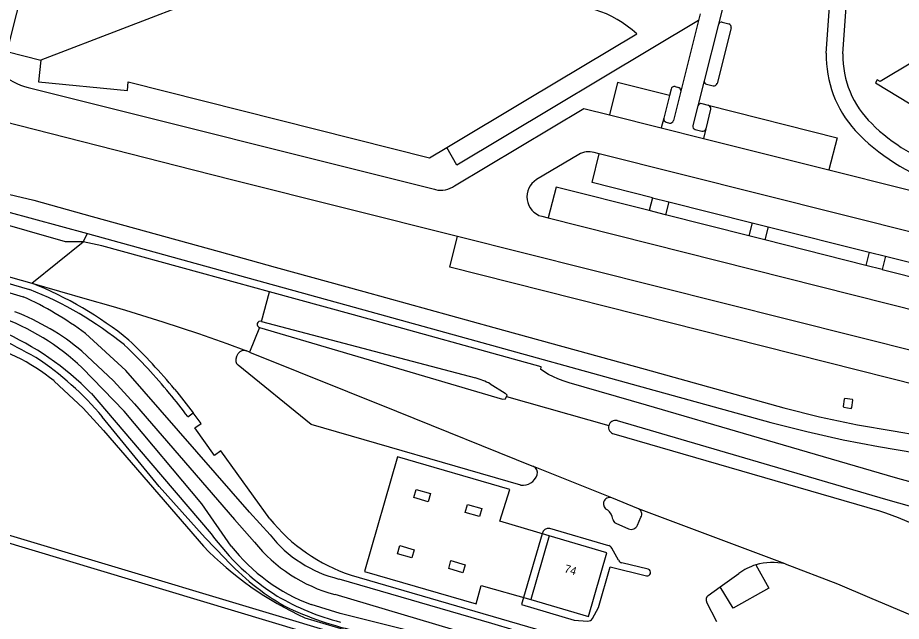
# Model space of a CAD drawing. Extents: x 194485 to 197793, y 468269 to 470822.
# Drawn here: x 196701.1 to 196833.5, y 469421.7 to 469512.2 of the extents above; entities that cross this region are included whole.
import ezdxf

# ---------------------------------------------------------------- set-up
doc = ezdxf.new("R2010")
doc.units = 0
for name, color, linetype in [('BGT grensvlak begroeid terreindeel', 7, 'Continuous'), ('BGT grensvlak gebouwinstallatie plus 1', 7, 'Continuous'), ('BGT grensvlak onbegroeid terreindeel', 7, 'Continuous'), ('BGT grensvlak pand op maaiveld', 7, 'Continuous'), ('BGT grensvlak pand op maaiveld LR', 7, 'Continuous'), ('BGT grensvlak vegetatieobject', 7, 'Continuous'), ('BGT grensvlak waterdeel', 7, 'Continuous'), ('BGT grensvlak wegdeel', 7, 'Continuous'), ('BGT tekst huisnummerreeks', 7, 'Continuous')]:
    doc.layers.add(name, color=color, linetype=linetype)

msp = doc.modelspace()

# ---------------------------------------------------------------- linework, layer by layer
at = {"layer": 'BGT grensvlak begroeid terreindeel'}
msp.add_line((196744.15, 469422.26), (196769.74, 469414.75), dxfattribs=at)
for points in [[(196733.11, 469433.03), (196728.69, 469439.33), (196717.08, 469453.23), (196710.78, 469459.75)], [(196706.57, 469457.76), (196710.95, 469453.67), (196713.97, 469450.32), (196728.96, 469432.99)], [(196811.75, 469430.21), (196813.7, 469426.73), (196808.36, 469423.7), (196806.4, 469426.9)], [(196770.32, 469417.66), (196765.25, 469418.96), (196749.47, 469422.94), (196745.08, 469424.26)]]:
    msp.add_lwpolyline(points, dxfattribs=at)
for centre, radius, start, end in [((196685.95, 469433.38), 36.21, 46.7214, 70.0307), ((196688.02, 469435.04), 29.33, 50.7807, 77.1502), ((196765.58, 469468.72), 51.16, 224.2904, 245.24), ((196754.76, 469450.02), 27.52, 218.1192, 249.4043)]:
    msp.add_arc(centre, radius, start, end, dxfattribs=at)
at = {"layer": 'BGT grensvlak gebouwinstallatie plus 1'}
msp.add_lwpolyline([(196780.79, 469434.55), (196773.39, 469436.74), (196774.88, 469441.48), (196758.04, 469446.38), (196753.09, 469429.23), (196769.82, 469424.38), (196770.59, 469427.11), (196778.02, 469424.99)], dxfattribs=at)
at = {"layer": 'BGT grensvlak onbegroeid terreindeel'}
for p, q in [((196733.91, 469461.38), (196734.15, 469461.88)), ((196728.62, 469451.38), (196727.44, 469452.99)), ((196738.92, 469437.11), (196731.58, 469447.28)), ((196790.75, 469436.44), (196792.68, 469435.6)), ((196793.99, 469436.15), (196794.52, 469437.36)), ((196751.08, 469428.67), (196785.77, 469418.59)), ((196806.4, 469426.9), (196809.2, 469428.91)), ((196804.59, 469425.61), (196806.4, 469426.9)), ((196805.89, 469421.66), (196804.36, 469424.66))]:
    msp.add_line(p, q, dxfattribs=at)
for points in [[(196776.5, 469442.17), (196745.12, 469451.26), (196734.18, 469460.12)], [(196824.83, 469453.96), (196824.92, 469453.82), (196826.02, 469453.66), (196826.15, 469453.77), (196826.3, 469454.88), (196826.21, 469455), (196825.08, 469455.16), (196824.97, 469455.05), (196824.83, 469453.96)], [(196731.58, 469447.28), (196730.62, 469446.6), (196727.69, 469450.72), (196728.62, 469451.38)], [(196760.49, 469440.29), (196760.85, 469441.5), (196762.97, 469440.88), (196762.63, 469439.67), (196760.49, 469440.29)], [(196768.17, 469438.05), (196768.53, 469439.26), (196770.66, 469438.64), (196770.31, 469437.46), (196768.17, 469438.05)], [(196758.05, 469431.88), (196758.4, 469433.1), (196760.53, 469432.44), (196760.2, 469431.26), (196758.05, 469431.88)], [(196765.71, 469429.65), (196766.05, 469430.85), (196768.19, 469430.23), (196767.85, 469429.02), (196765.71, 469429.65)]]:
    msp.add_lwpolyline(points, dxfattribs=at)
for centre, radius, start, end in [((196735.05, 469461.23), 1.11, 69.8896, 144.3159), ((196734.75, 469460.9), 0.971, 150.3038, 233.8795), ((196777.97, 469444.03), 1.03, 342.5145, 65.0838), ((196776.85, 469444.33), 2.19, 260.7073, 343.8229), ((196789.89, 469439.34), 0.988, 165.8054, 246.6852), ((196789.84, 469439.35), 0.944, 68.875, 165.166), ((196788.21, 469436.76), 2.11, 7.4488, 52.5498), ((196793.81, 469437.82), 0.847, 327.2084, 67.3471), ((196759.27, 469453.45), 26.1, 218.7631, 251.7277), ((196791.05, 469437.13), 0.749, 187.3247, 246.2284), ((196793.06, 469436.52), 1, 247.2743, 338.4822), ((196814.17, 469422.31), 8.26, 107.0801, 126.9831), ((196814.18, 469422.29), 8.28, 76.4635, 107.0983), ((196805.03, 469425), 0.75, 125.6365, 207.0577)]:
    msp.add_arc(centre, radius, start, end, dxfattribs=at)
at = {"layer": 'BGT grensvlak pand op maaiveld'}
msp.add_line((196780.79, 469434.55), (196778.02, 469424.99), dxfattribs=at)
for points in [[(196715.86, 469544.29), (196711.76, 469534.41), (196706.7, 469535.72), (196699.5, 469507.16), (196704.57, 469505.86)], [(196765.45, 469492.78), (196777.51, 469500), (196793.89, 469509.81)], [(196840.8, 469508.91), (196830.37, 469502.63), (196829.92, 469502.9), (196829.65, 469502.45), (196851.87, 469488.99)], [(196704.57, 469505.86), (196704.24, 469502.61), (196717.56, 469501.31), (196717.69, 469502.59), (196762.84, 469491.22), (196765.45, 469492.78)], [(196778.02, 469424.99), (196786.64, 469422.48), (196789.4, 469432.03), (196780.79, 469434.55)]]:
    msp.add_lwpolyline(points, dxfattribs=at)
msp.add_arc((196782.39, 469497.11), 17.13, 47.8448, 96.316, dxfattribs=at)
at = {"layer": 'BGT grensvlak pand op maaiveld LR'}
msp.add_line((196747.83, 469522.46), (196704.57, 469505.86), dxfattribs=at)
at = {"layer": 'BGT grensvlak vegetatieobject'}
for p, q in [((196710.95, 469478.63), (196711.58, 469479.86)), ((196684.38, 469476.74), (196702.9, 469471.48)), ((196726.63, 469452.41), (196727.44, 469452.99)), ((196789.26, 469407.82), (196671.21, 469443.23)), ((196672.17, 469441.75), (196788.93, 469406.73))]:
    msp.add_line(p, q, dxfattribs=at)
for centre, radius, start, end in [((196682.82, 469420.91), 55.41, 50.8841, 68.3888), ((196682.82, 469420.93), 54.4, 50.9225, 68.3373), ((196658.03, 469401.23), 85.59, 39.7019, 46.3403), ((196657.93, 469401.15), 86.71, 39.704, 46.3589), ((196658.56, 469401.66), 85.91, 36.6944, 39.7111), ((196658.77, 469401.84), 84.63, 36.6997, 39.7103)]:
    msp.add_arc(centre, radius, start, end, dxfattribs=at)
at = {"layer": 'BGT grensvlak waterdeel'}
for points in [[(196712.11, 469455.93), (196719.3, 469447.48), (196730.11, 469434.86)], [(196732.22, 469431.16), (196729.22, 469434.27), (196722.32, 469441.94), (196713.8, 469452.39)]]:
    msp.add_lwpolyline(points, dxfattribs=at)
for centre, radius, start, end in [((196611.54, 469294.89), 190.28, 60.98, 64.8211), ((196681.19, 469425.61), 43.3, 44.4417, 66.271), ((196678.41, 469422.77), 46.16, 39.9313, 56.552), ((196759.92, 469456.54), 36.86, 216.0325, 237.3134), ((196760.69, 469457.54), 38.82, 222.8255, 239.6245), ((196758.47, 469457.09), 36.57, 239.6925, 255.775), ((196763.04, 469469.86), 50.81, 244.3669, 257.9297)]:
    msp.add_arc(centre, radius, start, end, dxfattribs=at)
at = {"layer": 'BGT grensvlak wegdeel'}
for p, q in [((196822.29, 469506.9), (196823.33, 469522.22)), ((196824.79, 469506.79), (196825.82, 469522.05)), ((196807.08, 469515.06), (196806.13, 469511.25)), ((196803.42, 469512.8), (196803.16, 469511.79)), ((196803.16, 469511.79), (196800.51, 469501.22)), ((196806.13, 469511.25), (196803.99, 469502.74)), ((196808.04, 469510.67), (196805.95, 469502.35)), ((196806.7, 469511.53), (196807.67, 469511.28)), ((196803.99, 469502.74), (196803.04, 469498.99)), ((196703.28, 469501.6), (196763.57, 469486.49)), ((196799.04, 469501.51), (196798.79, 469500.54)), ((196799.64, 469501.88), (196800.13, 469501.76)), ((196800.5, 469501.29), (196800.51, 469501.22)), ((196804.37, 469502.24), (196805.34, 469501.99)), ((196798.79, 469500.54), (196797.94, 469497.15)), ((196800.51, 469501.22), (196799.39, 469496.78)), ((196803.04, 469498.99), (196802.3, 469496.05)), ((196803.64, 469499.33), (196804.61, 469499.08)), ((196789.8, 469497.65), (196797.57, 469495.69)), ((196804.97, 469498.48), (196804.24, 469495.54)), ((196797.94, 469497.15), (196797.57, 469495.69)), ((196798.3, 469496.54), (196798.79, 469496.42)), ((196797.57, 469495.69), (196803.88, 469494.11)), ((196802.67, 469495.45), (196803.64, 469495.2)), ((196804.24, 469495.54), (196803.88, 469494.11)), ((196803.88, 469494.11), (196822.7, 469489.39)), ((196788.27, 469491.83), (196787.52, 469492.02)), ((196785.21, 469491.7), (196778.87, 469487.94)), ((196848.6, 469476.67), (196788.27, 469491.83)), ((196763.57, 469486.49), (196763.72, 469486.45)), ((196796.26, 469485.22), (196795.77, 469483.29)), ((196796.26, 469485.22), (196798.68, 469484.61)), ((196798.68, 469484.61), (196798.2, 469482.68)), ((196798.68, 469484.61), (196811.17, 469481.48)), ((196798.2, 469482.68), (196795.77, 469483.29)), ((196779.67, 469482.45), (196780.64, 469482.2)), ((196780.64, 469482.2), (196843.19, 469466.39)), ((196810.68, 469479.53), (196798.2, 469482.68)), ((196811.17, 469481.48), (196810.68, 469479.53)), ((196811.17, 469481.48), (196813.6, 469480.87)), ((196813.6, 469480.87), (196813.1, 469478.92)), ((196813.6, 469480.87), (196828.74, 469477.06)), ((196767.05, 469479.46), (196853.18, 469457.8)), ((196813.1, 469478.92), (196810.68, 469479.53)), ((196828.24, 469475.09), (196813.1, 469478.92)), ((196684.65, 469477.7), (196703.23, 469472.43)), ((196703.23, 469472.43), (196710.95, 469478.63)), ((196828.74, 469477.06), (196828.24, 469475.09)), ((196828.74, 469477.06), (196831.16, 469476.45)), ((196831.16, 469476.45), (196830.66, 469474.48)), ((196684.08, 469475.69), (196701.92, 469470.38)), ((196830.66, 469474.48), (196828.24, 469475.09)), ((196737.65, 469466.7), (196738.86, 469471.12)), ((196737.36, 469465.79), (196735.87, 469462.1)), ((196737.65, 469466.7), (196769.71, 469458.23)), ((196735.87, 469462.1), (196735.43, 469462.28)), ((196774.36, 469455.45), (196789.7, 469451.07)), ((196790.18, 469440.23), (196778.4, 469444.96)), ((196794.14, 469438.6), (196790.18, 469440.23)), ((196816.12, 469430.35), (196794.14, 469438.6)), ((196789.71, 469433.08), (196780.87, 469435.65)), ((196791.17, 469430.89), (196790.16, 469432.72)), ((196795.61, 469429.56), (196791.65, 469430.53))]:
    msp.add_line(p, q, dxfattribs=at)
for points in [[(196803.16, 469511.79), (196766.94, 469490.12), (196765.45, 469492.78)], [(196798.79, 469500.54), (196791.01, 469502.5), (196789.8, 469497.65)], [(196766.6, 469487.03), (196785.95, 469498.61), (196789.8, 469497.65)], [(196804.61, 469499.08), (196823.92, 469494.23), (196822.7, 469489.39)], [(196710.95, 469478.63), (196708.28, 469478.63), (196684.91, 469485.29), (196660.59, 469492.29), (196641.7, 469497.71)], [(196696.5, 469497.28), (196727.48, 469489.41), (196733.35, 469487.93), (196767.05, 469479.46)], [(196796.26, 469485.22), (196787.19, 469487.5), (196788.27, 469491.83)], [(196677.12, 469489.64), (196687.97, 469486.45), (196692.99, 469484.96), (196699.43, 469483.16), (196711.58, 469479.86)], [(196822.7, 469489.39), (196844.97, 469483.79), (196856.15, 469480.99)], [(196688.68, 469488.36), (196703.52, 469484.84), (196712.29, 469482.44), (196731.3, 469477.16), (196739.72, 469474.84), (196753, 469471.16), (196772.48, 469465.8), (196795.18, 469459.54), (196815.93, 469453.72), (196821.3, 469452.39), (196826.97, 469451.21), (196832.33, 469450.27), (196836.36, 469449.61), (196852.05, 469447.27), (196854.23, 469447.01)], [(196795.77, 469483.29), (196781.81, 469486.83), (196780.64, 469482.2)], [(196711.58, 469479.86), (196738.15, 469472.52), (196751.53, 469468.83), (196769.79, 469463.8), (196793.23, 469457.29), (196813.98, 469451.55), (196819.37, 469450.19), (196824.85, 469448.93), (196830.11, 469447.94), (196835.72, 469447.02), (196851.33, 469444.74), (196851.53, 469444.66)], [(196853.18, 469457.8), (196850.49, 469453.46), (196765.88, 469474.82), (196767.05, 469479.46)], [(196738.86, 469471.12), (196728.67, 469473.91), (196713.75, 469478.03), (196710.95, 469478.63)], [(196831.16, 469476.45), (196847.52, 469472.35), (196848.6, 469476.67)], [(196830.66, 469474.48), (196844.36, 469471.01), (196843.19, 469466.39)], [(196703.23, 469472.43), (196711.52, 469470.03), (196715.07, 469469.05), (196717.26, 469468.36), (196722.89, 469466.64), (196728.24, 469464.86), (196732.44, 469463.4), (196735.43, 469462.28)], [(196849.13, 469439.67), (196847.72, 469439.8), (196845.71, 469440.11), (196843.76, 469440.47), (196842.76, 469440.66), (196842.3, 469440.77), (196839.43, 469441.47), (196836.49, 469442.22), (196832.65, 469443.27), (196811.09, 469449.53), (196795.35, 469454.14), (196783.78, 469457.47), (196782.87, 469457.78), (196782.07, 469458.08), (196781.4, 469458.38), (196780.69, 469458.76), (196779.5, 469459.5), (196779.57, 469459.88), (196751.46, 469467.66), (196738.86, 469471.12)], [(196737.36, 469465.79), (196773.78, 469455.06), (196774.22, 469455.09), (196774.36, 469455.45)], [(196738.94, 469434.71), (196735.86, 469438.1), (196717.31, 469459.33), (196711.27, 469464.86)], [(196710.74, 469462.22), (196715.49, 469457.78), (196718.61, 469454.33), (196733.6, 469437), (196736.63, 469433.63)], [(196735.87, 469462.1), (196757.89, 469453.25), (196778.4, 469444.96)], [(196771.92, 469457.34), (196774.19, 469455.95), (196774.41, 469455.7), (196774.36, 469455.45)], [(196790.96, 469451.82), (196831.18, 469440.04), (196833.1, 469439.5), (196835.08, 469438.97), (196839.88, 469437.63), (196841.78, 469436.99), (196843.69, 469436.33), (196846.99, 469434.9)], [(196790.46, 469449.86), (196830.25, 469438.29), (196831.17, 469437.98), (196832.14, 469437.63), (196833.06, 469437.28), (196845.86, 469431.93)], [(196779.7, 469434.88), (196776.91, 469425.3), (196776.6, 469424.25), (196784.49, 469421.94), (196786.53, 469421.78)], [(196787.25, 469422.17), (196788.16, 469423.83), (196789.93, 469429.91), (196795.34, 469428.58)], [(196816.12, 469430.35), (196823.96, 469427.34), (196828.75, 469425.32), (196841.58, 469419.93)], [(196749.25, 469428.09), (196772.13, 469421.46), (196778.82, 469419.47)], [(196748.63, 469425.79), (196771.27, 469419.08), (196776.73, 469417.23), (196780.58, 469415.92)]]:
    msp.add_lwpolyline(points, dxfattribs=at)
for centre, radius, start, end in [((196806.58, 469511.04), 0.501, 75.9129, 155.3755), ((196807.55, 469510.8), 0.501, 346.0079, 75.8919), ((196705.56, 469512.42), 11.06, 208.8637, 258.0982), ((196838.9, 469506.51), 16.61, 178.6736, 222.368), ((196838.89, 469506.51), 14.11, 178.89, 226.1299), ((196804.49, 469502.72), 0.5, 177.9542, 255.8948), ((196799.52, 469501.39), 0.5, 75.9492, 165.8949), ((196800, 469501.27), 0.5, 2.2627, 75.9529), ((196805.46, 469502.48), 0.501, 255.9803, 345.7805), ((196803.52, 469498.84), 0.499, 75.8187, 163.1142), ((196804.49, 469498.6), 0.502, 346.1495, 75.7502), ((196798.43, 469497.03), 0.501, 166.0277, 255.7331), ((196798.91, 469496.91), 0.5, 255.834, 345.9268), ((196802.79, 469495.93), 0.501, 166.0277, 255.7331), ((196848.54, 469515.9), 27.57, 225.1934, 252.1403), ((196803.76, 469495.69), 0.501, 255.9063, 343.0894), ((196848.55, 469515.91), 30.08, 223.2003, 252.2946), ((196786.73, 469489.17), 2.95, 74.5182, 121.0254), ((196764.52, 469489.95), 3.59, 257.1088, 305.4575), ((196780.44, 469485.36), 3.02, 121.46, 255.0456), ((196682.14, 469426.21), 48.4, 52.996, 65.8782), ((196688.03, 469435.05), 35.42, 50.109, 69.0238), ((196737.46, 469466.27), 0.483, 166.2274, 257.9934), ((196737.49, 469466.18), 0.537, 72.9743, 158.1827), ((196766.6, 469447.32), 11.34, 62.0163, 74.059), ((196790.63, 469450.81), 0.963, 164.4387, 259.9553), ((196790.71, 469450.82), 1.03, 75.7608, 166.3542), ((196780.68, 469434.66), 1, 79.0792, 167.7553), ((196753.7, 469446.34), 18.79, 218.2262, 256.2848), ((196754.33, 469447.62), 22.57, 218.3251, 255.3634), ((196789.5, 469432.36), 0.753, 28.9716, 73.6463), ((196791.83, 469431.26), 0.753, 208.9899, 256.1283), ((196795.47, 469429.07), 0.507, 254.5518, 74.1942), ((196786.59, 469422.53), 0.755, 265.6501, 330.9419)]:
    msp.add_arc(centre, radius, start, end, dxfattribs=at)

# ---------------------------------------------------------------- texts
at = {"layer": 'BGT tekst huisnummerreeks'}
msp.add_text('74', height=1.2, rotation=343.7, dxfattribs=at).set_placement((196782.95, 469429.13))

doc.saveas('drawing.dxf')
